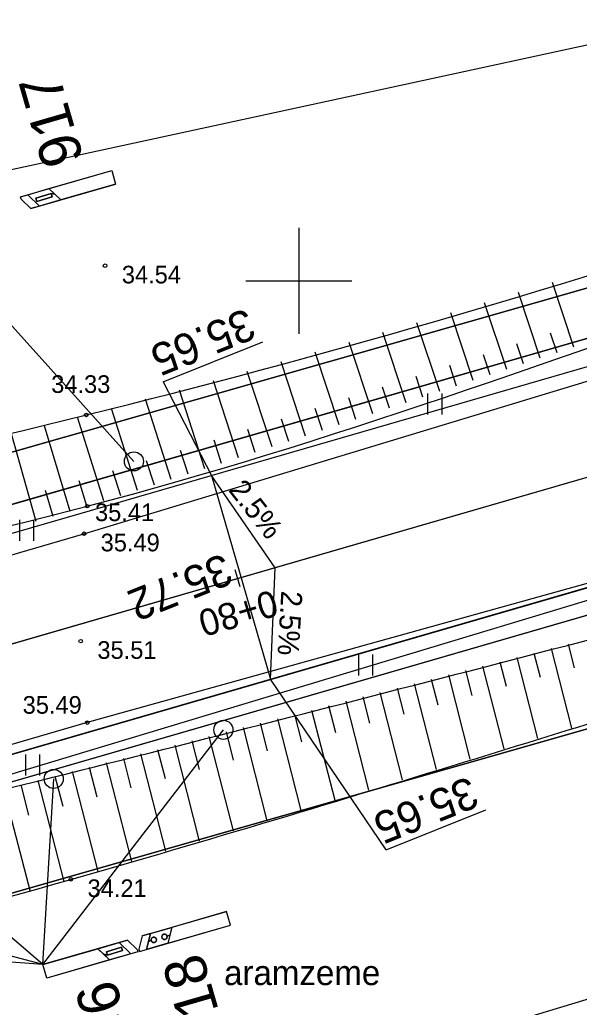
# Model space of a CAD drawing. Extents: x 469981 to 472086, y 246785 to 247785.
# Drawn here: x 471892.1 to 471907.94, y 247629.44 to 247657.39 of the extents above; entities that cross this region are included whole.
import ezdxf

# ---------------------------------------------------------------- set-up
doc = ezdxf.new("R2010")
doc.units = 0
for name, color, linetype in [('0_920', 7, 'Continuous'), ('0_Asfalta_mala', 7, 'Continuous'), ('0_Asfalta_Nomale', 7, 'Continuous'), ('0_Ruut_Braukt', 7, 'Continuous'), ('0_Ruut_nomale', 7, 'Continuous'), ('0_vertikals', 7, 'Continuous'), ('0_vertkals_cipari', 7, 'Continuous'), ('0_Ziimes', 7, 'Continuous'), ('21', 7, 'Continuous'), ('6_piketaza', 7, 'Continuous'), ('CELI_CMAL_####_####_#', 7, 'Continuous'), ('GEOD_ELEM_####_####_#', 7, 'Continuous'), ('RAMI_UZMR_####_####_#', 7, 'Continuous'), ('RELJ_AATZ_####_TKST_#', 7, 'Continuous'), ('RELJ_ELEM_####_####_#', 7, 'Continuous'), ('RELJ_NOGA_####_####_#', 7, 'Continuous'), ('RELJ_NOGL_####_####_#', 7, 'Continuous'), ('ROBZ_IERR_####_####_#', 7, 'Continuous'), ('ROBZ_PROJ_####_####_#', 7, 'Continuous'), ('TERT_ELEM_####_####_#', 7, 'Continuous'), ('TERT_IZMT_####_TKST_#', 7, 'Continuous'), ('Z_PILD_MELNS', 7, 'Continuous')]:
    doc.layers.add(name, color=color, linetype=linetype)

msp = doc.modelspace()

# ---------------------------------------------------------------- linework, layer by layer
at = {"layer": '0_920'}
msp.add_lwpolyline([(471859.083, 247630.229), (471937.512, 247652.939)], dxfattribs=at)
at = {"layer": '0_Asfalta_mala'}
for points in [[(471936.725, 247655.835), (471873.301, 247637.47), (471870.881, 247637.615), (471859.315, 247634.201), (471858.248, 247633.111)], [(471938.299, 247650.044), (471875.105, 247631.745), (471873.041, 247630.367), (471861.627, 247627.062), (471859.916, 247627.347)]]:
    msp.add_lwpolyline(points, dxfattribs=at)
at = {"layer": '0_Asfalta_Nomale'}
for p, q in [((471936.528, 247656.558), (471870.881, 247637.615)), ((471938.496, 247649.32), (471873.041, 247630.367))]:
    msp.add_line(p, q, dxfattribs=at)
at = {"layer": '0_Ruut_Braukt'}
for points in [[(471936.725, 247655.835), (471873.301, 247637.47), (471870.881, 247637.615), (471859.315, 247634.201), (471858.249, 247633.111), (471858.248, 247633.111)], [(471859.918, 247627.348), (471861.627, 247627.062), (471873.041, 247630.367), (471938.299, 247650.044)]]:
    msp.add_lwpolyline(points, dxfattribs=at)
at = {"layer": '0_Ruut_nomale'}
msp.add_lwpolyline([(471975.078, 247671.288), (471975.01, 247670.031), (471974.714, 247668.795), (471974.079, 247667.423), (471973.236, 247666.298), (471972.029, 247665.253), (471970.485, 247664.46), (471969.612, 247664.2), (471936.725, 247655.835), (471873.301, 247637.47), (471870.881, 247637.615), (471936.528, 247656.558), (471969.993, 247665.083), (471970.891, 247665.451), (471971.391, 247665.732), (471971.641, 247665.897), (471972.134, 247666.276), (471972.814, 247666.952), (471973.343, 247667.66), (471973.808, 247668.529), (471974.107, 247669.372), (471974.313, 247670.554), (471974.328, 247671.26)], close=True, dxfattribs=at)
msp.add_lwpolyline([(471937.664, 247649.079), (471873.041, 247630.367), (471875.105, 247631.745), (471937.525, 247649.81)], dxfattribs=at)
at = {"layer": '0_vertikals'}
for p, q in [((471896.156, 247647.142), (471898.984, 247648.276)), ((471896.156, 247647.142), (471897.531, 247644.486)), ((471902.47, 247633.896), (471899.199, 247638.722)), ((471902.47, 247633.896), (471905.297, 247635.03))]:
    msp.add_line(p, q, dxfattribs=at)
msp.add_lwpolyline([(471899.199, 247638.722), (471899.326, 247641.882), (471897.531, 247644.486)], close=True, dxfattribs=at)
at = {"layer": '0_Ziimes'}
for p, q in [((471889.613, 247651.235), (471895.331, 247644.89)), ((471892.755, 247630.65), (471897.864, 247637.294)), ((471892.755, 247630.65), (471893.061, 247635.904)), ((471892.755, 247630.65), (471888.258, 247634.513)), ((471892.755, 247630.65), (471883.456, 247633.122)), ((471892.755, 247630.65), (471878.653, 247631.732))]:
    msp.add_line(p, q, dxfattribs=at)
for centre in [(471895.331, 247644.89), (471895.331, 247644.89), (471897.864, 247637.294), (471897.864, 247637.294), (471893.061, 247635.904), (471893.061, 247635.904)]:
    msp.add_circle(centre, 0.27, dxfattribs=at)
at = {"layer": '21'}
msp.add_line((471937.512, 247652.939), (471859.083, 247630.229), dxfattribs=at)
at = {"layer": '6_piketaza'}
msp.add_lwpolyline([(471898.339, 247641.336), (471898.199, 247641.816)], dxfattribs=at)
at = {"layer": 'CELI_CMAL_####_####_#'}
for points in [[(471875.663, 247637.516), (471893.917, 247642.844), (471914.511, 247649.081), (471937.843, 247655.917), (471957.797, 247661.618), (471961.625, 247662.609), (471967.542, 247664.048)], [(471975.069, 247653.452), (471973.432, 247655.323), (471971.819, 247656.723), (471969.738, 247657.563), (471967.595, 247657.966), (471959.086, 247655.87), (471939.59, 247649.827), (471915.758, 247643.551), (471894.011, 247637.496), (471877.558, 247632.705), (471871.967, 247630.721)]]:
    msp.add_lwpolyline(points, dxfattribs=at)
at = {"layer": 'GEOD_ELEM_####_####_#'}
for p, q in [((471900, 247651.5), (471900, 247650)), ((471898.5, 247650), (471900, 247650)), ((471900, 247650), (471900, 247648.5)), ((471900, 247650), (471901.5, 247650))]:
    msp.add_line(p, q, dxfattribs=at)
at = {"layer": 'RAMI_UZMR_####_####_#'}
for points in [[(471806.563, 247631.532), (471842.307, 247641.196), (471851.789, 247644.535), (471859.866, 247647.874), (471866.363, 247650.158), (471872.333, 247648.928), (471913.773, 247657.89), (471958.034, 247670.311), (471960.141, 247676.812), (471962.599, 247681.733), (471965.233, 247685.774), (471985.777, 247687.531)], [(471992.625, 247639.911), (471978.929, 247639.033), (471971.379, 247638.506), (471964.355, 247639.736), (471949.429, 247641.142), (471936.787, 247638.33), (471896.752, 247626.205), (471876.383, 247619.88), (471870.062, 247618.298), (471864.969, 247617.068), (471858.999, 247613.729), (471848.639, 247612.324), (471820.308, 247604.26)]]:
    msp.add_lwpolyline(points, dxfattribs=at)
at = {"layer": 'RELJ_ELEM_####_####_#'}
for centre in [(471894.516, 247650.426), (471893.987, 247646.203), (471894.013, 247643.622), (471893.917, 247642.844), (471893.825, 247639.802), (471894.011, 247637.496), (471893.546, 247633.06)]:
    msp.add_circle(centre, 0.05, dxfattribs=at)
at = {"layer": 'RELJ_NOGA_####_####_#'}
for p, q in [((471907.786, 247648.122), (471907.181, 247649.952)), ((471906.837, 247647.807), (471906.221, 247649.666)), ((471905.888, 247647.493), (471905.261, 247649.38)), ((471904.939, 247647.178), (471904.302, 247649.096)), ((471903.99, 247646.863), (471903.342, 247648.814)), ((471903.04, 247646.548), (471902.382, 247648.534)), ((471907.312, 247647.965), (471907.128, 247648.518)), ((471902.091, 247646.234), (471901.423, 247648.256)), ((471906.362, 247647.65), (471906.176, 247648.212)), ((471901.141, 247645.92), (471900.462, 247647.98)), ((471905.413, 247647.335), (471905.224, 247647.906)), ((471900.192, 247645.608), (471899.502, 247647.707)), ((471899.241, 247645.297), (471898.541, 247647.437)), ((471904.464, 247647.02), (471904.272, 247647.601)), ((471898.29, 247644.987), (471897.582, 247647.17)), ((471903.515, 247646.705), (471903.319, 247647.296)), ((471897.339, 247644.679), (471896.621, 247646.907)), ((471902.566, 247646.391), (471902.367, 247646.992)), ((471896.387, 247644.373), (471895.661, 247646.647)), ((471901.616, 247646.077), (471901.414, 247646.689)), ((471895.434, 247644.07), (471894.697, 247646.39)), ((471900.667, 247645.764), (471900.462, 247646.388)), ((471894.48, 247643.769), (471893.737, 247646.138)), ((471899.716, 247645.452), (471899.508, 247646.088)), ((471892.565, 247643.193), (471891.87, 247645.666)), ((471893.525, 247643.472), (471892.796, 247645.897)), ((471898.766, 247645.142), (471898.555, 247645.79)), ((471897.815, 247644.833), (471897.601, 247645.494)), ((471896.863, 247644.526), (471896.646, 247645.201)), ((471895.911, 247644.221), (471895.691, 247644.91)), ((471894.957, 247643.919), (471894.735, 247644.622)), ((471894.003, 247643.619), (471893.78, 247644.338)), ((471893.046, 247643.331), (471892.831, 247644.065)), ((471907.141, 247639.592), (471907.718, 247637.339)), ((471907.625, 247639.716), (471907.797, 247639.047)), ((471906.172, 247639.343), (471906.761, 247637.048)), ((471906.657, 247639.467), (471906.831, 247638.785)), ((471904.719, 247638.971), (471904.901, 247638.263)), ((471905.204, 247639.095), (471905.803, 247636.756)), ((471905.688, 247639.219), (471905.866, 247638.524)), ((471903.751, 247638.722), (471903.935, 247638.001)), ((471904.235, 247638.846), (471904.846, 247636.464)), ((471902.782, 247638.474), (471902.97, 247637.74)), ((471903.266, 247638.598), (471903.888, 247636.173)), ((471901.813, 247638.226), (471902.005, 247637.479)), ((471902.298, 247638.35), (471902.93, 247635.881)), ((471900.36, 247637.853), (471901.015, 247635.3)), ((471900.845, 247637.977), (471901.039, 247637.218)), ((471901.329, 247638.101), (471901.973, 247635.59)), ((471899.392, 247637.605), (471900.057, 247635.01)), ((471899.876, 247637.729), (471900.074, 247636.957)), ((471898.423, 247637.356), (471899.099, 247634.72)), ((471898.907, 247637.48), (471899.108, 247636.696)), ((471897.454, 247637.108), (471898.142, 247634.432)), ((471897.939, 247637.232), (471898.143, 247636.435)), ((471896.002, 247636.734), (471896.212, 247635.914)), ((471896.486, 247636.859), (471897.183, 247634.144)), ((471896.97, 247636.983), (471897.178, 247636.174)), ((471895.033, 247636.485), (471895.247, 247635.654)), ((471895.517, 247636.61), (471896.225, 247633.857)), ((471894.065, 247636.236), (471894.282, 247635.394)), ((471894.549, 247636.36), (471895.267, 247633.571)), ((471893.096, 247635.986), (471893.316, 247635.133)), ((471893.58, 247636.111), (471894.309, 247633.286)), ((471891.644, 247635.611), (471892.39, 247632.722)), ((471892.128, 247635.736), (471892.351, 247634.874)), ((471892.612, 247635.861), (471893.351, 247633.003))]:
    msp.add_line(p, q, dxfattribs=at)
for points in [[(471870.274, 247637.593), (471875.049, 247639.08), (471894.013, 247643.622), (471914.128, 247650.189), (471937.616, 247657.537), (471962.999, 247663.66), (471969.383, 247666.572), (471971.553, 247670.335), (471971.102, 247675.998), (471970.392, 247686.477)], [(471872.369, 247630.301), (471877.035, 247631.779), (471891.063, 247635.461), (471916.26, 247641.941), (471939.936, 247648.535), (471962.961, 247656.163), (471968.243, 247657.04), (471972.035, 247655.629), (471974.189, 247651.025), (471974.236, 247640.547), (471974.113, 247637.831)]]:
    msp.add_spline(points, degree=3, dxfattribs=at)
at = {"layer": 'RELJ_NOGL_####_####_#'}
for points in [[(471869.749, 247640.405), (471874.381, 247641.599), (471893.987, 247646.203), (471913.506, 247651.854), (471937.092, 247659.264), (471962.601, 247665.495), (471967.69, 247669.208), (471968.009, 247677.365), (471967.21, 247685.336), (471967.187, 247686.78)], [(471873.775, 247627.995), (471877.996, 247629.001), (471893.546, 247633.06), (471916.609, 247640.032), (471940.388, 247647.116), (471963.51, 247654.569), (471969.26, 247654.727), (471970.873, 247652.327), (471971.171, 247640.235), (471971.159, 247637.819)]]:
    msp.add_spline(points, degree=3, dxfattribs=at)
at = {"layer": 'ROBZ_IERR_####_####_#'}
for points in [[(471968.673, 247704.844), (471968.166, 247666.92), (471863.461, 247637.05), (471850.386, 247675.013)], [(471879.163, 247574.024), (471880.66, 247583.5), (471867.531, 247625.725), (471968.24, 247654.462), (471970.607, 247591.56)]]:
    msp.add_lwpolyline(points, dxfattribs=at)
at = {"layer": 'ROBZ_PROJ_####_####_#'}
msp.add_lwpolyline([(471863.461, 247637.05), (471968.166, 247666.92), (471968.24, 247654.462), (471867.531, 247625.725)], close=True, dxfattribs=at)
msp.add_lwpolyline([(471863.461, 247637.05), (471968.166, 247666.92), (471968.24, 247654.462), (471867.531, 247625.725)], close=True, dxfattribs=at)
at = {"layer": 'TERT_ELEM_####_####_#'}
for p, q in [((471903.656, 247646.215), (471903.656, 247646.815)), ((471904.056, 247646.215), (471904.056, 247646.815)), ((471892.1, 247642.638), (471892.1, 247643.238)), ((471892.5, 247642.638), (471892.5, 247643.238)), ((471901.698, 247638.828), (471901.698, 247639.428)), ((471902.098, 247638.828), (471902.098, 247639.428)), ((471892.272, 247635.998), (471892.272, 247636.598)), ((471892.672, 247635.998), (471892.672, 247636.598))]:
    msp.add_line(p, q, dxfattribs=at)
at = {"layer": 'Z_PILD_MELNS'}
for p, q in [((471892.123, 247652.375), (471894.702, 247653.122)), ((471892.418, 247652.044), (471894.813, 247652.738)), ((471892.143, 247652.309), (471892.124, 247652.374)), ((471892.658, 247652.114), (471892.325, 247652.434)), ((471893.259, 247652.288), (471892.925, 247652.608)), ((471892.418, 247652.044), (471892.143, 247652.309)), ((471895.561, 247631.46), (471897.955, 247632.153)), ((471895.488, 247631.022), (471898.067, 247631.769)), ((471896.401, 247631.703), (471896.291, 247631.255)), ((471895.561, 247631.46), (471895.469, 247631.089)), ((471895.801, 247631.529), (471895.69, 247631.081)), ((471895.15, 247631.343), (471892.755, 247630.65)), ((471894.91, 247631.274), (471895.243, 247630.954)), ((471895.15, 247631.343), (471895.426, 247631.079)), ((471895.445, 247631.012), (471892.867, 247630.266)), ((471894.31, 247631.1), (471894.643, 247630.78)), ((471895.426, 247631.079), (471895.445, 247631.014)), ((471895.469, 247631.089), (471895.488, 247631.024))]:
    msp.add_line(p, q, dxfattribs=at)
for points in [[(471893.259, 247652.288), (471892.925, 247652.608), (471894.702, 247653.122), (471894.813, 247652.738)], [(471892.418, 247652.044), (471892.143, 247652.309), (471892.124, 247652.374), (471892.325, 247652.434), (471892.658, 247652.114)], [(471892.658, 247652.114), (471892.325, 247652.434), (471892.925, 247652.608), (471893.092, 247652.448), (471892.987, 247652.469), (471892.555, 247652.343), (471892.583, 247652.247), (471893.015, 247652.372), (471892.987, 247652.469), (471893.092, 247652.448), (471893.259, 247652.288)], [(471892.583, 247652.247), (471892.555, 247652.343), (471892.987, 247652.469), (471893.015, 247652.372)], [(471896.401, 247631.703), (471896.291, 247631.255), (471898.067, 247631.769), (471897.955, 247632.153)], [(471895.69, 247631.081), (471895.745, 247631.305), (471895.824, 247631.328), (471895.826, 247631.321), (471895.829, 247631.314), (471895.834, 247631.306), (471895.839, 247631.299), (471895.846, 247631.292), (471895.852, 247631.287), (471895.859, 247631.283), (471895.869, 247631.279), (471895.881, 247631.275), (471895.893, 247631.274), (471895.904, 247631.274), (471895.918, 247631.277), (471895.927, 247631.28), (471895.935, 247631.285), (471895.943, 247631.291), (471895.95, 247631.297), (471895.957, 247631.305), (471895.962, 247631.313), (471895.966, 247631.322), (471895.968, 247631.328), (471895.969, 247631.335), (471895.97, 247631.342), (471895.971, 247631.35), (471895.97, 247631.36), (471895.968, 247631.37), (471895.965, 247631.378), (471895.962, 247631.384), (471895.956, 247631.392), (471895.951, 247631.4), (471895.945, 247631.405), (471895.94, 247631.409), (471895.933, 247631.414), (471895.926, 247631.417), (471895.918, 247631.42), (471895.91, 247631.422), (471895.901, 247631.423), (471895.892, 247631.423), (471895.884, 247631.423), (471895.879, 247631.422), (471895.872, 247631.42), (471895.865, 247631.417), (471895.859, 247631.414), (471895.853, 247631.41), (471895.845, 247631.404), (471895.838, 247631.396), (471895.83, 247631.385), (471895.824, 247631.372), (471895.821, 247631.36), (471895.821, 247631.344), (471895.823, 247631.33), (471895.824, 247631.328), (471895.745, 247631.305), (471895.803, 247631.53), (471896.401, 247631.703), (471896.346, 247631.479), (471896.268, 247631.455), (471896.266, 247631.461), (471896.264, 247631.468), (471896.26, 247631.474), (471896.256, 247631.48), (471896.252, 247631.485), (471896.248, 247631.489), (471896.244, 247631.493), (471896.239, 247631.497), (471896.234, 247631.5), (471896.228, 247631.503), (471896.223, 247631.505), (471896.218, 247631.507), (471896.21, 247631.509), (471896.203, 247631.51), (471896.195, 247631.51), (471896.186, 247631.51), (471896.18, 247631.509), (471896.173, 247631.507), (471896.166, 247631.504), (471896.16, 247631.502), (471896.155, 247631.499), (471896.149, 247631.494), (471896.142, 247631.488), (471896.135, 247631.479), (471896.13, 247631.471), (471896.126, 247631.464), (471896.123, 247631.455), (471896.122, 247631.447), (471896.121, 247631.438), (471896.121, 247631.429), (471896.122, 247631.42), (471896.124, 247631.412), (471896.127, 247631.405), (471896.131, 247631.398), (471896.134, 247631.394), (471896.139, 247631.387), (471896.146, 247631.38), (471896.152, 247631.375), (471896.157, 247631.371), (471896.165, 247631.367), (471896.171, 247631.365), (471896.182, 247631.362), (471896.193, 247631.36), (471896.204, 247631.361), (471896.215, 247631.363), (471896.229, 247631.368), (471896.239, 247631.374), (471896.247, 247631.381), (471896.254, 247631.389), (471896.261, 247631.398), (471896.264, 247631.405), (471896.268, 247631.414), (471896.27, 247631.424), (471896.271, 247631.434), (471896.27, 247631.445), (471896.268, 247631.455), (471896.346, 247631.479), (471896.291, 247631.255)], [(471895.561, 247631.46), (471895.469, 247631.089), (471895.488, 247631.024), (471895.69, 247631.081), (471895.801, 247631.529)], [(471894.91, 247631.274), (471895.243, 247630.954), (471894.643, 247630.78), (471894.476, 247630.94), (471894.581, 247630.919), (471895.013, 247631.044), (471894.985, 247631.14), (471894.553, 247631.015), (471894.581, 247630.919), (471894.476, 247630.94), (471894.31, 247631.1)], [(471894.985, 247631.14), (471895.013, 247631.044), (471894.581, 247630.919), (471894.553, 247631.015)], [(471895.15, 247631.343), (471895.426, 247631.079), (471895.445, 247631.014), (471895.243, 247630.954), (471894.91, 247631.274)], [(471894.31, 247631.1), (471894.643, 247630.78), (471892.867, 247630.266), (471892.755, 247630.65)]]:
    msp.add_lwpolyline(points, close=True, dxfattribs=at)
for points in [[(471892.418, 247652.044), (471892.143, 247652.309), (471892.124, 247652.374)], [(471895.561, 247631.46), (471895.469, 247631.089), (471895.488, 247631.024)], [(471895.15, 247631.343), (471895.426, 247631.079), (471895.445, 247631.014)]]:
    msp.add_lwpolyline(points, dxfattribs=at)
for centre in [(471895.896, 247631.349), (471896.196, 247631.435)]:
    msp.add_circle(centre, 0.075, dxfattribs=at)

# ---------------------------------------------------------------- texts
at = {"layer": '0_vertkals_cipari'}
for s, height, rotation, p in [('35.65', 0.9, 201.859, (471898.522, 247649.24)), ('2.5%', 0.5993, 308.2107, (471897.989, 247644.072)), ('35.72', 0.9, 201.859, (471897.874, 247642.304)), ('2.5%', 0.5993, 266.566, (471899.506, 247641.239)), ('35.65', 0.9, 201.859, (471904.835, 247635.993))]:
    msp.add_text(s, height=height, rotation=rotation, dxfattribs=at).set_placement(p)
at = {"layer": '0_Ziimes'}
for s, rotation, p in [('917', 106.1489, (471893.92, 247653.433)), ('918', 106.1489, (471897.986, 247628.5)), ('917', 286.1489, (471893.648, 247629.955))]:
    msp.add_text(s, height=1.1813, rotation=rotation, dxfattribs=at).set_placement(p)
at = {"layer": '6_piketaza'}
msp.add_text('0+80', height=0.75, rotation=196.1489, dxfattribs=at).set_placement((471899.268, 247641.267))
at = {"layer": 'RELJ_AATZ_####_TKST_#'}
for s, p in [('34.54', (471894.99, 247649.926)), ('34.33', (471892.991, 247646.827)), ('35.41', (471894.231, 247643.199)), ('35.49', (471894.39, 247642.344)), ('35.51', (471894.298, 247639.302)), ('35.49', (471892.182, 247637.748)), ('34.21', (471894.019, 247632.56))]:
    msp.add_text(s, height=0.5, dxfattribs=at).set_placement(p)
at = {"layer": 'TERT_IZMT_####_TKST_#'}
msp.add_text('aramzeme', height=0.7, dxfattribs=at).set_placement((471897.884, 247630.069))

doc.saveas('drawing.dxf')
